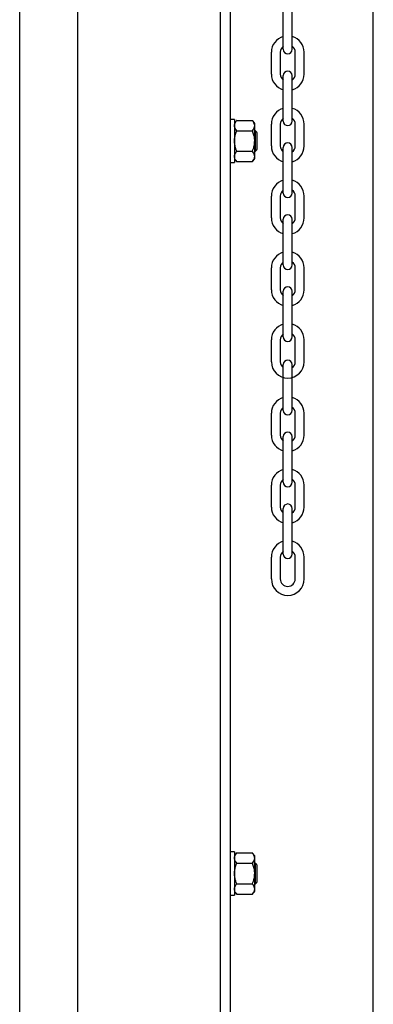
# Model space of a CAD drawing. Header units: inches. Extents: x 170 to 312, y 215 to 248.
# Tile 268 of 286: x 304.489 to 304.785, y 241.599 to 242.424. Entities that reach past the tile are written whole.
import ezdxf

# ---------------------------------------------------------------- set-up
doc = ezdxf.new("R2010")
doc.units = ezdxf.units.IN
doc.header["$LTSCALE"] = 0.25
doc.header["$MEASUREMENT"] = 0
doc.layers.add('MOTOR RH', color=7, linetype='Continuous')

msp = doc.modelspace()

# ---------------------------------------------------------------- linework, layer by layer
at = {"layer": 'MOTOR RH'}
for p, q in [((304.53762, 240.10529), (304.53762, 244.32505)), ((304.65698, 240.38253), (304.65698, 244.29919)), ((304.66551, 240.37188), (304.66551, 244.29919)), ((304.78487, 240.10529), (304.78487, 244.3)), ((304.48906, 240.10342), (304.48906, 244.12505)), ((304.70958, 242.39886), (304.70958, 242.43714)), ((304.71709, 242.39886), (304.71709, 242.43714)), ((304.6996, 242.37808), (304.6996, 242.39639)), ((304.70711, 242.37808), (304.70711, 242.39639)), ((304.71956, 242.37808), (304.71956, 242.39639)), ((304.72707, 242.37808), (304.72707, 242.39639)), ((304.70958, 242.33861), (304.70958, 242.37689)), ((304.71709, 242.33861), (304.71709, 242.37689)), ((304.66875, 242.34012), (304.66875, 242.3039)), ((304.67067, 242.33924), (304.68375, 242.33924)), ((304.68566, 242.30709), (304.68566, 242.33693)), ((304.6996, 242.31782), (304.6996, 242.33614)), ((304.70711, 242.31782), (304.70711, 242.33614)), ((304.71956, 242.31782), (304.71956, 242.33614)), ((304.72707, 242.31782), (304.72707, 242.33614)), ((304.67067, 242.33062), (304.68375, 242.33062)), ((304.68628, 242.31348), (304.68628, 242.33053)), ((304.68785, 242.31504), (304.68785, 242.32897)), ((304.70958, 242.27836), (304.70958, 242.31663)), ((304.71709, 242.27836), (304.71709, 242.31663)), ((304.67067, 242.31339), (304.68375, 242.31339)), ((304.67067, 242.30478), (304.68375, 242.30478)), ((304.6996, 242.25757), (304.6996, 242.27588)), ((304.70711, 242.25757), (304.70711, 242.27588)), ((304.71956, 242.25757), (304.71956, 242.27588)), ((304.72707, 242.25757), (304.72707, 242.27588)), ((304.70958, 242.2181), (304.70958, 242.25638)), ((304.71709, 242.2181), (304.71709, 242.25638)), ((304.6996, 242.19731), (304.6996, 242.21563)), ((304.70711, 242.19731), (304.70711, 242.21563)), ((304.71956, 242.19731), (304.71956, 242.21563)), ((304.72707, 242.19731), (304.72707, 242.21563)), ((304.70958, 242.15785), (304.70958, 242.19612)), ((304.71709, 242.15785), (304.71709, 242.19612)), ((304.6996, 242.13706), (304.6996, 242.15537)), ((304.70711, 242.13706), (304.70711, 242.15537)), ((304.71956, 242.13706), (304.71956, 242.15537)), ((304.72707, 242.13706), (304.72707, 242.15537)), ((304.70958, 242.09631), (304.70958, 242.13459)), ((304.71709, 242.09631), (304.71709, 242.13459)), ((304.6996, 242.07552), (304.6996, 242.09384)), ((304.70711, 242.07552), (304.70711, 242.09384)), ((304.71956, 242.07552), (304.71956, 242.09384)), ((304.72707, 242.07552), (304.72707, 242.09384)), ((304.70958, 242.03606), (304.70958, 242.07433)), ((304.71709, 242.03606), (304.71709, 242.07433)), ((304.6996, 242.01527), (304.6996, 242.03358)), ((304.70711, 242.01527), (304.70711, 242.03358)), ((304.71956, 242.01527), (304.71956, 242.03358)), ((304.72707, 242.01527), (304.72707, 242.03358)), ((304.70958, 241.9758), (304.70958, 242.01408)), ((304.71709, 241.9758), (304.71709, 242.01408)), ((304.6996, 241.95501), (304.6996, 241.97333)), ((304.70711, 241.95501), (304.70711, 241.97333)), ((304.71956, 241.95501), (304.71956, 241.97333)), ((304.72707, 241.95501), (304.72707, 241.97333)), ((304.66875, 241.72626), (304.66875, 241.69004)), ((304.67067, 241.72538), (304.68375, 241.72538)), ((304.68566, 241.69323), (304.68566, 241.72307)), ((304.67067, 241.71676), (304.68375, 241.71676)), ((304.68628, 241.69962), (304.68628, 241.71667)), ((304.68785, 241.70118), (304.68785, 241.71511)), ((304.67067, 241.69953), (304.68375, 241.69953)), ((304.67067, 241.69092), (304.68375, 241.69092))]:
    msp.add_line(p, q, dxfattribs=at)
for centre, radius, start, end in [((304.71333, 242.39639), 0.01374, 105.86272, 180), ((304.71333, 242.39639), 0.01374, 0, 74.13728), ((304.71333, 242.39639), 0.00623, 127.08084, 180), ((304.71333, 242.39886), 0.00375, 180, 0), ((304.71333, 242.39639), 0.00623, 0, 52.91916), ((304.71333, 242.37808), 0.01374, 180, 254.13728), ((304.71333, 242.37808), 0.00623, 180, 232.91916), ((304.71333, 242.37689), 0.00375, 0, 180), ((304.71333, 242.37808), 0.01374, 285.86272, 0), ((304.71333, 242.37808), 0.00623, 307.08084, 0), ((304.71333, 242.33614), 0.01374, 105.86272, 180), ((304.71333, 242.33614), 0.01374, 0, 74.13728), ((304.71333, 242.33614), 0.00623, 127.08084, 180), ((304.71333, 242.33614), 0.00623, 0, 52.91916), ((304.71333, 242.33861), 0.00375, 180, 0), ((304.71333, 242.31782), 0.01374, 180, 254.13728), ((304.71333, 242.31782), 0.00623, 180, 232.91916), ((304.71333, 242.31663), 0.00375, 0, 180), ((304.71333, 242.31782), 0.01374, 285.86272, 0), ((304.71333, 242.31782), 0.00623, 307.08084, 0), ((304.71333, 242.27588), 0.01374, 105.86272, 180), ((304.71333, 242.27588), 0.01374, 0, 74.13728), ((304.71333, 242.27588), 0.00623, 127.08084, 180), ((304.71333, 242.27836), 0.00375, 180, 0), ((304.71333, 242.27588), 0.00623, 0, 52.91916), ((304.71333, 242.25757), 0.01374, 180, 254.13728), ((304.71333, 242.25757), 0.00623, 180, 232.91916), ((304.71333, 242.25638), 0.00375, 0, 180), ((304.71333, 242.25757), 0.01374, 285.86272, 0), ((304.71333, 242.25757), 0.00623, 307.08084, 0), ((304.71333, 242.21563), 0.01374, 105.86272, 180), ((304.71333, 242.21563), 0.01374, 0, 74.13728), ((304.71333, 242.21563), 0.00623, 127.08084, 180), ((304.71333, 242.2181), 0.00375, 180, 0), ((304.71333, 242.21563), 0.00623, 0, 52.91916), ((304.71333, 242.19612), 0.00375, 0, 180), ((304.71333, 242.19731), 0.01374, 180, 254.13728), ((304.71333, 242.19731), 0.00623, 180, 232.91916), ((304.71333, 242.19731), 0.01374, 285.86272, 0), ((304.71333, 242.19731), 0.00623, 307.08084, 0), ((304.71333, 242.15537), 0.01374, 105.86272, 180), ((304.71333, 242.15537), 0.01374, 0, 74.13728), ((304.71333, 242.15537), 0.00623, 127.08084, 180), ((304.71333, 242.15537), 0.00623, 0, 52.91916), ((304.71333, 242.15785), 0.00375, 180, 0), ((304.71333, 242.13706), 0.01374, 180, 0), ((304.71333, 242.13706), 0.00623, 180, 232.91916), ((304.71333, 242.13459), 0.00375, 0, 180), ((304.71333, 242.13706), 0.00623, 307.08084, 0), ((304.71333, 242.09384), 0.01374, 105.86272, 180), ((304.71333, 242.09384), 0.01374, 0, 74.13728), ((304.71333, 242.09384), 0.00623, 127.08084, 180), ((304.71333, 242.09631), 0.00375, 180, 0), ((304.71333, 242.09384), 0.00623, 0, 52.91916), ((304.71333, 242.07433), 0.00375, 0, 180), ((304.71333, 242.07552), 0.01374, 180, 254.13728), ((304.71333, 242.07552), 0.00623, 180, 232.91916), ((304.71333, 242.07552), 0.01374, 285.86272, 0), ((304.71333, 242.07552), 0.00623, 307.08084, 0), ((304.71333, 242.03358), 0.01374, 105.86272, 180), ((304.71333, 242.03358), 0.01374, 0, 74.13728), ((304.71333, 242.03358), 0.00623, 127.08084, 180), ((304.71333, 242.03606), 0.00375, 180, 0), ((304.71333, 242.03358), 0.00623, 0, 52.91916), ((304.71333, 242.01527), 0.01374, 180, 254.13728), ((304.71333, 242.01527), 0.00623, 180, 232.91916), ((304.71333, 242.01408), 0.00375, 0, 180), ((304.71333, 242.01527), 0.01374, 285.86272, 0), ((304.71333, 242.01527), 0.00623, 307.08084, 0), ((304.71333, 241.97333), 0.01374, 105.86272, 180), ((304.71333, 241.97333), 0.01374, 0, 74.13728), ((304.71333, 241.97333), 0.00623, 127.08084, 180), ((304.71333, 241.97333), 0.00623, 0, 52.91916), ((304.71333, 241.9758), 0.00375, 180, 0), ((304.71333, 241.95501), 0.01374, 180, 0), ((304.71333, 241.95501), 0.00623, 180, 0)]:
    msp.add_arc(centre, radius, start, end, dxfattribs=at)
for points in [[(304.66875, 242.34012), (304.66551, 242.34012)], [(304.67067, 242.33924), (304.66875, 242.33693)], [(304.68566, 242.33693), (304.68375, 242.33924)], [(304.68628, 242.33053), (304.68566, 242.33053)], [(304.68785, 242.32897), (304.68628, 242.33053)], [(304.68628, 242.31348), (304.68785, 242.31504)], [(304.66875, 242.30709), (304.67067, 242.30478)], [(304.68375, 242.30478), (304.68566, 242.30709)], [(304.68566, 242.31348), (304.68628, 242.31348)], [(304.66551, 242.3039), (304.66875, 242.3039)], [(304.66875, 241.72626), (304.66551, 241.72626)], [(304.67067, 241.72538), (304.66875, 241.72307)], [(304.68566, 241.72307), (304.68375, 241.72538)], [(304.68628, 241.71667), (304.68566, 241.71667)], [(304.68785, 241.71511), (304.68628, 241.71667)], [(304.68566, 241.69962), (304.68628, 241.69962)], [(304.68628, 241.69962), (304.68785, 241.70118)], [(304.66551, 241.69004), (304.66875, 241.69004)], [(304.66875, 241.69323), (304.67067, 241.69092)], [(304.68375, 241.69092), (304.68566, 241.69323)]]:
    msp.add_open_spline(points, degree=1, dxfattribs=at)
for points, knots in [([(304.66875, 242.33493), (304.6688, 242.33545), (304.66892, 242.33651), (304.66967, 242.33795), (304.67036, 242.33884), (304.67067, 242.33924)], [0, 0, 0, 0, 0.3536518, 0.7166861, 1, 1, 1, 1]), ([(304.67067, 242.33062), (304.67022, 242.3312), (304.66933, 242.33238), (304.6688, 242.33385), (304.66876, 242.33471), (304.66875, 242.33493)], [0, 0, 0, 0, 0.421515, 0.852912, 1, 1, 1, 1]), ([(304.68566, 242.33493), (304.68561, 242.33545), (304.6855, 242.33651), (304.68474, 242.33795), (304.68405, 242.33884), (304.68375, 242.33924)], [0, 0, 0, 0, 0.3536518, 0.7166861, 1, 1, 1, 1]), ([(304.68375, 242.33062), (304.68419, 242.3312), (304.68508, 242.33238), (304.68561, 242.33385), (304.68565, 242.33471), (304.68566, 242.33493)], [0, 0, 0, 0, 0.421515, 0.852912, 1, 1, 1, 1]), ([(304.66875, 242.32201), (304.66875, 242.32228), (304.66877, 242.32369), (304.66915, 242.32623), (304.66993, 242.32881), (304.67052, 242.33025), (304.67067, 242.33062)], [0, 0, 0, 0, 0.093623, 0.473917, 0.864503, 1, 1, 1, 1]), ([(304.68566, 242.32201), (304.68566, 242.32228), (304.68564, 242.32369), (304.68526, 242.32623), (304.68448, 242.32881), (304.6839, 242.33025), (304.68375, 242.33062)], [0, 0, 0, 0, 0.093623, 0.473918, 0.864502, 1, 1, 1, 1]), ([(304.67067, 242.31339), (304.67038, 242.31412), (304.66971, 242.31585), (304.66893, 242.31873), (304.66881, 242.3209), (304.66875, 242.32201)], [0, 0, 0, 0, 0.2644601, 0.6278669, 1, 1, 1, 1]), ([(304.68375, 242.31339), (304.68403, 242.31412), (304.68471, 242.31585), (304.68548, 242.31873), (304.6856, 242.3209), (304.68566, 242.32201)], [0, 0, 0, 0, 0.2644601, 0.6278669, 1, 1, 1, 1]), ([(304.66875, 242.30909), (304.6688, 242.30961), (304.66892, 242.31067), (304.66967, 242.31211), (304.67036, 242.313), (304.67067, 242.31339)], [0, 0, 0, 0, 0.353652, 0.716686, 1, 1, 1, 1]), ([(304.67067, 242.30478), (304.67022, 242.30536), (304.66933, 242.30654), (304.6688, 242.30801), (304.66876, 242.30887), (304.66875, 242.30909)], [0, 0, 0, 0, 0.421515, 0.852911, 1, 1, 1, 1]), ([(304.68566, 242.30909), (304.68561, 242.30961), (304.6855, 242.31067), (304.68474, 242.31211), (304.68405, 242.313), (304.68375, 242.31339)], [0, 0, 0, 0, 0.353652, 0.716686, 1, 1, 1, 1]), ([(304.68375, 242.30478), (304.68419, 242.30536), (304.68508, 242.30654), (304.68561, 242.30801), (304.68565, 242.30887), (304.68566, 242.30909)], [0, 0, 0, 0, 0.4215143, 0.8529112, 1, 1, 1, 1]), ([(304.66875, 241.72107), (304.6688, 241.72159), (304.66892, 241.72265), (304.66967, 241.72409), (304.67036, 241.72499), (304.67067, 241.72538)], [0, 0, 0, 0, 0.353643, 0.716678, 1, 1, 1, 1]), ([(304.67067, 241.71676), (304.67022, 241.71735), (304.66933, 241.71853), (304.6688, 241.72), (304.66876, 241.72085), (304.66875, 241.72107)], [0, 0, 0, 0, 0.421515, 0.852903, 1, 1, 1, 1]), ([(304.68566, 241.72107), (304.68561, 241.72159), (304.6855, 241.72265), (304.68474, 241.72409), (304.68405, 241.72499), (304.68375, 241.72538)], [0, 0, 0, 0, 0.353643, 0.716678, 1, 1, 1, 1]), ([(304.68375, 241.71676), (304.68419, 241.71735), (304.68508, 241.71853), (304.68561, 241.72), (304.68565, 241.72085), (304.68566, 241.72107)], [0, 0, 0, 0, 0.421515, 0.852903, 1, 1, 1, 1]), ([(304.66875, 241.70815), (304.66875, 241.70842), (304.66877, 241.70983), (304.66915, 241.71237), (304.66993, 241.71495), (304.67052, 241.71639), (304.67067, 241.71676)], [0, 0, 0, 0, 0.093621, 0.473909, 0.864488, 1, 1, 1, 1]), ([(304.68566, 241.70815), (304.68566, 241.70842), (304.68564, 241.70983), (304.68526, 241.71237), (304.68448, 241.71495), (304.6839, 241.71639), (304.68375, 241.71676)], [0, 0, 0, 0, 0.093621, 0.47391, 0.864488, 1, 1, 1, 1]), ([(304.67067, 241.69953), (304.67038, 241.70026), (304.66971, 241.70199), (304.66893, 241.70487), (304.66881, 241.70705), (304.66875, 241.70815)], [0, 0, 0, 0, 0.264448, 0.627861, 1, 1, 1, 1]), ([(304.68375, 241.69953), (304.68403, 241.70026), (304.68471, 241.70199), (304.68548, 241.70487), (304.6856, 241.70705), (304.68566, 241.70815)], [0, 0, 0, 0, 0.264448, 0.627861, 1, 1, 1, 1]), ([(304.66875, 241.69523), (304.6688, 241.69575), (304.66892, 241.69681), (304.66967, 241.69825), (304.67036, 241.69914), (304.67067, 241.69953)], [0, 0, 0, 0, 0.3536432, 0.7166774, 1, 1, 1, 1]), ([(304.68566, 241.69523), (304.68561, 241.69575), (304.6855, 241.69681), (304.68474, 241.69825), (304.68405, 241.69914), (304.68375, 241.69953)], [0, 0, 0, 0, 0.3536432, 0.7166774, 1, 1, 1, 1]), ([(304.67067, 241.69092), (304.67022, 241.6915), (304.66933, 241.69268), (304.6688, 241.69415), (304.66876, 241.69501), (304.66875, 241.69523)], [0, 0, 0, 0, 0.4215146, 0.8529022, 1, 1, 1, 1]), ([(304.68375, 241.69092), (304.68419, 241.6915), (304.68508, 241.69268), (304.68561, 241.69415), (304.68565, 241.69501), (304.68566, 241.69523)], [0, 0, 0, 0, 0.421514, 0.852902, 1, 1, 1, 1])]:
    msp.add_open_spline(points, degree=3, knots=knots, dxfattribs=at)

doc.saveas('drawing.dxf')
